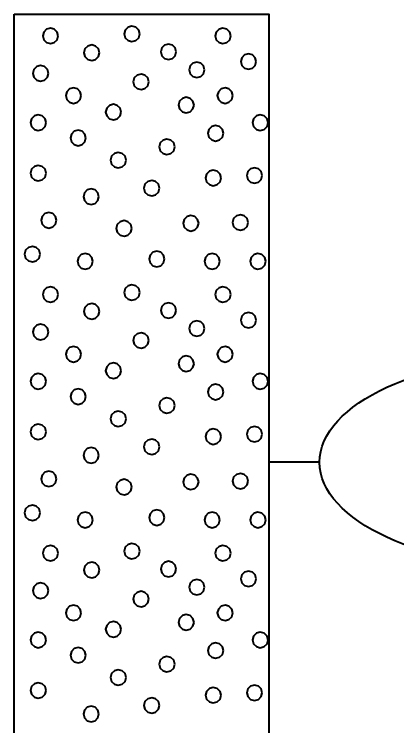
# Model space of a CAD drawing. Extents: x -582 to 653, y -817 to -3.
# Drawn here: x -541.67 to -537.91, y -187.3 to -180.31 of the extents above; entities that cross this region are included whole.
import ezdxf

# ---------------------------------------------------------------- set-up
doc = ezdxf.new("R2010")
doc.units = 0
doc.header["$LTSCALE"] = 0.4
doc.layers.add('27', color=7, linetype='Continuous', lineweight=40)

msp = doc.modelspace()

# ---------------------------------------------------------------- linework, layer by layer
at = {"layer": '27'}
msp.add_line((-538.6718, -184.708), (-539.1718, -184.708), dxfattribs=at)
for points in [[(-541.6718, -180.308), (-539.1718, -180.308), (-539.1718, -206.808), (-541.6718, -206.808)], [(-541.2399, -180.5207), (-541.2502, -180.4826), (-541.278, -180.4547), (-541.3161, -180.4445), (-541.3542, -180.4547), (-541.3821, -180.4826), (-541.3923, -180.5207), (-541.3821, -180.5588), (-541.3542, -180.5867), (-541.3161, -180.5969), (-541.278, -180.5867), (-541.2502, -180.5588)], [(-540.439, -180.5011), (-540.4492, -180.463), (-540.4771, -180.4351), (-540.5152, -180.4249), (-540.5533, -180.4351), (-540.5812, -180.463), (-540.5914, -180.5011), (-540.5812, -180.5392), (-540.5533, -180.5671), (-540.5152, -180.5773), (-540.4771, -180.5671), (-540.4492, -180.5392)], [(-539.5453, -180.5207), (-539.5555, -180.4826), (-539.5834, -180.4548), (-539.6215, -180.4445), (-539.6596, -180.4548), (-539.6875, -180.4826), (-539.6977, -180.5207), (-539.6875, -180.5588), (-539.6596, -180.5867), (-539.6215, -180.5969), (-539.5834, -180.5867), (-539.5555, -180.5588)], [(-540.835, -180.686), (-540.8452, -180.6479), (-540.8731, -180.62), (-540.9112, -180.6098), (-540.9493, -180.62), (-540.9772, -180.6479), (-540.9874, -180.686), (-540.9772, -180.7241), (-540.9493, -180.7519), (-540.9112, -180.7622), (-540.8731, -180.7519), (-540.8452, -180.7241)], [(-540.0799, -180.677), (-540.0901, -180.6389), (-540.118, -180.611), (-540.1561, -180.6008), (-540.1942, -180.611), (-540.2221, -180.6389), (-540.2323, -180.677), (-540.2221, -180.7151), (-540.1942, -180.743), (-540.1561, -180.7532), (-540.118, -180.743), (-540.0901, -180.7151)], [(-539.2945, -180.7728), (-539.3047, -180.7347), (-539.3326, -180.7069), (-539.3707, -180.6966), (-539.4088, -180.7069), (-539.4366, -180.7347), (-539.4469, -180.7728), (-539.4366, -180.8109), (-539.4088, -180.8388), (-539.3707, -180.849), (-539.3326, -180.8388), (-539.3047, -180.8109)], [(-541.3361, -180.8885), (-541.3463, -180.8504), (-541.3742, -180.8225), (-541.4123, -180.8123), (-541.4504, -180.8225), (-541.4783, -180.8504), (-541.4885, -180.8885), (-541.4783, -180.9266), (-541.4504, -180.9545), (-541.4123, -180.9647), (-541.3742, -180.9545), (-541.3463, -180.9266)], [(-539.8017, -180.8542), (-539.8119, -180.8161), (-539.8398, -180.7882), (-539.8779, -180.778), (-539.916, -180.7882), (-539.9439, -180.8161), (-539.9541, -180.8542), (-539.9439, -180.8923), (-539.916, -180.9202), (-539.8779, -180.9304), (-539.8398, -180.9202), (-539.8119, -180.8923)], [(-540.35, -180.9717), (-540.3602, -180.9336), (-540.3881, -180.9057), (-540.4262, -180.8955), (-540.4643, -180.9057), (-540.4922, -180.9336), (-540.5024, -180.9717), (-540.4922, -181.0098), (-540.4643, -181.0377), (-540.4262, -181.0479), (-540.3881, -181.0377), (-540.3602, -181.0098)], [(-541.0132, -181.1072), (-541.0234, -181.0691), (-541.0513, -181.0412), (-541.0894, -181.031), (-541.1275, -181.0412), (-541.1554, -181.0691), (-541.1656, -181.1072), (-541.1554, -181.1453), (-541.1275, -181.1732), (-541.0894, -181.1834), (-541.0513, -181.1732), (-541.0234, -181.1453)], [(-539.5246, -181.1072), (-539.5348, -181.0691), (-539.5627, -181.0412), (-539.6008, -181.031), (-539.6389, -181.0412), (-539.6667, -181.0691), (-539.677, -181.1072), (-539.6667, -181.1453), (-539.6389, -181.1732), (-539.6008, -181.1834), (-539.5627, -181.1732), (-539.5348, -181.1453)], [(-539.9059, -181.2), (-539.9161, -181.1619), (-539.944, -181.134), (-539.9821, -181.1238), (-540.0202, -181.134), (-540.0481, -181.1619), (-540.0583, -181.2), (-540.0481, -181.2381), (-540.0202, -181.266), (-539.9821, -181.2762), (-539.944, -181.266), (-539.9161, -181.2381)], [(-540.6217, -181.2686), (-540.6319, -181.2305), (-540.6598, -181.2027), (-540.6979, -181.1924), (-540.736, -181.2027), (-540.7638, -181.2305), (-540.7741, -181.2686), (-540.7638, -181.3067), (-540.736, -181.3346), (-540.6979, -181.3448), (-540.6598, -181.3346), (-540.6319, -181.3067)], [(-541.359, -181.3729), (-541.3692, -181.3348), (-541.3971, -181.3069), (-541.4352, -181.2967), (-541.4733, -181.3069), (-541.5012, -181.3348), (-541.5114, -181.3729), (-541.5012, -181.411), (-541.4733, -181.4389), (-541.4352, -181.4491), (-541.3971, -181.4389), (-541.3692, -181.411)], [(-539.1788, -181.3729), (-539.189, -181.3348), (-539.2169, -181.3069), (-539.255, -181.2967), (-539.2931, -181.3069), (-539.321, -181.3348), (-539.3312, -181.3729), (-539.321, -181.411), (-539.2931, -181.4389), (-539.255, -181.4491), (-539.2169, -181.4389), (-539.189, -181.411)], [(-539.6174, -181.4771), (-539.6276, -181.439), (-539.6555, -181.4111), (-539.6936, -181.4009), (-539.7317, -181.4111), (-539.7595, -181.439), (-539.7698, -181.4771), (-539.7595, -181.5152), (-539.7317, -181.5431), (-539.6936, -181.5533), (-539.6555, -181.5431), (-539.6276, -181.5152)], [(-540.9674, -181.5229), (-540.9777, -181.4848), (-541.0055, -181.4569), (-541.0436, -181.4467), (-541.0817, -181.4569), (-541.1096, -181.4848), (-541.1198, -181.5229), (-541.1096, -181.561), (-541.0817, -181.5889), (-541.0436, -181.5991), (-541.0055, -181.5889), (-540.9777, -181.561)], [(-540.0954, -181.6106), (-540.1056, -181.5725), (-540.1335, -181.5446), (-540.1716, -181.5344), (-540.2097, -181.5446), (-540.2375, -181.5725), (-540.2478, -181.6106), (-540.2375, -181.6487), (-540.2097, -181.6766), (-540.1716, -181.6868), (-540.1335, -181.6766), (-540.1056, -181.6487)], [(-540.5734, -181.7416), (-540.5836, -181.7035), (-540.6115, -181.6756), (-540.6496, -181.6654), (-540.6877, -181.6756), (-540.7155, -181.7035), (-540.7258, -181.7416), (-540.7155, -181.7797), (-540.6877, -181.8075), (-540.6496, -181.8178), (-540.6115, -181.8075), (-540.5836, -181.7797)], [(-541.359, -181.8687), (-541.3692, -181.8306), (-541.3971, -181.8027), (-541.4352, -181.7925), (-541.4733, -181.8027), (-541.5012, -181.8306), (-541.5114, -181.8687), (-541.5012, -181.9068), (-541.4733, -181.9347), (-541.4352, -181.9449), (-541.3971, -181.9347), (-541.3692, -181.9068)], [(-539.236, -181.8916), (-539.2462, -181.8535), (-539.2741, -181.8256), (-539.3122, -181.8154), (-539.3503, -181.8256), (-539.3782, -181.8535), (-539.3884, -181.8916), (-539.3782, -181.9297), (-539.3503, -181.9576), (-539.3122, -181.9678), (-539.2741, -181.9576), (-539.2462, -181.9297)], [(-539.6402, -181.9157), (-539.6504, -181.8776), (-539.6783, -181.8497), (-539.7164, -181.8395), (-539.7545, -181.8497), (-539.7824, -181.8776), (-539.7926, -181.9157), (-539.7824, -181.9538), (-539.7545, -181.9817), (-539.7164, -181.9919), (-539.6783, -181.9817), (-539.6504, -181.9538)], [(-540.2454, -182.0161), (-540.2556, -181.978), (-540.2835, -181.9502), (-540.3216, -181.9399), (-540.3597, -181.9502), (-540.3876, -181.978), (-540.3978, -182.0161), (-540.3876, -182.0542), (-540.3597, -182.0821), (-540.3216, -182.0923), (-540.2835, -182.0821), (-540.2556, -182.0542)], [(-540.8403, -182.1001), (-540.8505, -182.062), (-540.8784, -182.0341), (-540.9165, -182.0239), (-540.9546, -182.0341), (-540.9825, -182.062), (-540.9927, -182.1001), (-540.9825, -182.1382), (-540.9546, -182.166), (-540.9165, -182.1763), (-540.8784, -182.166), (-540.8505, -182.1382)], [(-541.256, -182.3314), (-541.2662, -182.2933), (-541.2941, -182.2654), (-541.3322, -182.2552), (-541.3703, -182.2654), (-541.3982, -182.2933), (-541.4084, -182.3314), (-541.3982, -182.3695), (-541.3703, -182.3974), (-541.3322, -182.4076), (-541.2941, -182.3974), (-541.2662, -182.3695)], [(-539.8602, -182.3607), (-539.8704, -182.3226), (-539.8983, -182.2947), (-539.9364, -182.2845), (-539.9745, -182.2947), (-540.0024, -182.3226), (-540.0126, -182.3607), (-540.0024, -182.3988), (-539.9745, -182.4267), (-539.9364, -182.4369), (-539.8983, -182.4267), (-539.8704, -182.3988)], [(-539.3745, -182.353), (-539.3848, -182.3149), (-539.4126, -182.287), (-539.4507, -182.2768), (-539.4888, -182.287), (-539.5167, -182.3149), (-539.5269, -182.353), (-539.5167, -182.3911), (-539.4888, -182.419), (-539.4507, -182.4292), (-539.4126, -182.419), (-539.3848, -182.3911)], [(-540.5174, -182.4115), (-540.5276, -182.3734), (-540.5555, -182.3455), (-540.5936, -182.3353), (-540.6317, -182.3455), (-540.6596, -182.3734), (-540.6698, -182.4115), (-540.6596, -182.4496), (-540.6317, -182.4775), (-540.5936, -182.4877), (-540.5555, -182.4775), (-540.5276, -182.4496)], [(-541.4175, -182.6645), (-541.4277, -182.6264), (-541.4556, -182.5985), (-541.4937, -182.5883), (-541.5318, -182.5985), (-541.5597, -182.6264), (-541.5699, -182.6645), (-541.5597, -182.7026), (-541.5318, -182.7305), (-541.4937, -182.7407), (-541.4556, -182.7305), (-541.4277, -182.7026)], [(-540.8988, -182.7344), (-540.909, -182.6963), (-540.9369, -182.6684), (-540.975, -182.6582), (-541.0131, -182.6684), (-541.041, -182.6963), (-541.0512, -182.7344), (-541.041, -182.7725), (-541.0131, -182.8004), (-540.975, -182.8106), (-540.9369, -182.8004), (-540.909, -182.7725)], [(-540.1945, -182.7115), (-540.2047, -182.6734), (-540.2326, -182.6455), (-540.2707, -182.6353), (-540.3088, -182.6455), (-540.3367, -182.6734), (-540.3469, -182.7115), (-540.3367, -182.7496), (-540.3088, -182.7775), (-540.2707, -182.7877), (-540.2326, -182.7775), (-540.2047, -182.7496)], [(-539.6517, -182.7344), (-539.6619, -182.6963), (-539.6898, -182.6684), (-539.7279, -182.6582), (-539.766, -182.6684), (-539.7939, -182.6963), (-539.8041, -182.7344), (-539.7939, -182.7725), (-539.766, -182.8004), (-539.7279, -182.8106), (-539.6898, -182.8004), (-539.6619, -182.7725)], [(-539.2016, -182.7344), (-539.2119, -182.6963), (-539.2397, -182.6684), (-539.2778, -182.6582), (-539.3159, -182.6684), (-539.3438, -182.6963), (-539.354, -182.7344), (-539.3438, -182.7725), (-539.3159, -182.8004), (-539.2778, -182.8106), (-539.2397, -182.8004), (-539.2119, -182.7725)], [(-541.2399, -183.0607), (-541.2502, -183.0226), (-541.278, -182.9947), (-541.3161, -182.9845), (-541.3542, -182.9947), (-541.3821, -183.0226), (-541.3923, -183.0607), (-541.3821, -183.0988), (-541.3542, -183.1267), (-541.3161, -183.1369), (-541.278, -183.1267), (-541.2502, -183.0988)], [(-540.439, -183.0411), (-540.4492, -183.003), (-540.4771, -182.9751), (-540.5152, -182.9649), (-540.5533, -182.9751), (-540.5812, -183.003), (-540.5914, -183.0411), (-540.5812, -183.0792), (-540.5533, -183.1071), (-540.5152, -183.1173), (-540.4771, -183.1071), (-540.4492, -183.0792)], [(-539.5453, -183.0607), (-539.5555, -183.0226), (-539.5834, -182.9948), (-539.6215, -182.9845), (-539.6596, -182.9948), (-539.6875, -183.0226), (-539.6977, -183.0607), (-539.6875, -183.0988), (-539.6596, -183.1267), (-539.6215, -183.1369), (-539.5834, -183.1267), (-539.5555, -183.0988)], [(-540.0799, -183.217), (-540.0901, -183.1789), (-540.118, -183.151), (-540.1561, -183.1408), (-540.1942, -183.151), (-540.2221, -183.1789), (-540.2323, -183.217), (-540.2221, -183.2551), (-540.1942, -183.283), (-540.1561, -183.2932), (-540.118, -183.283), (-540.0901, -183.2551)], [(-540.835, -183.226), (-540.8452, -183.1879), (-540.8731, -183.16), (-540.9112, -183.1498), (-540.9493, -183.16), (-540.9772, -183.1879), (-540.9874, -183.226), (-540.9772, -183.2641), (-540.9493, -183.2919), (-540.9112, -183.3022), (-540.8731, -183.2919), (-540.8452, -183.2641)], [(-539.2945, -183.3128), (-539.3047, -183.2747), (-539.3326, -183.2469), (-539.3707, -183.2366), (-539.4088, -183.2469), (-539.4366, -183.2747), (-539.4469, -183.3128), (-539.4366, -183.3509), (-539.4088, -183.3788), (-539.3707, -183.389), (-539.3326, -183.3788), (-539.3047, -183.3509)], [(-541.3361, -183.4285), (-541.3463, -183.3904), (-541.3742, -183.3625), (-541.4123, -183.3523), (-541.4504, -183.3625), (-541.4783, -183.3904), (-541.4885, -183.4285), (-541.4783, -183.4666), (-541.4504, -183.4945), (-541.4123, -183.5047), (-541.3742, -183.4945), (-541.3463, -183.4666)], [(-539.8017, -183.3942), (-539.8119, -183.3561), (-539.8398, -183.3282), (-539.8779, -183.318), (-539.916, -183.3282), (-539.9439, -183.3561), (-539.9541, -183.3942), (-539.9439, -183.4323), (-539.916, -183.4602), (-539.8779, -183.4704), (-539.8398, -183.4602), (-539.8119, -183.4323)], [(-540.35, -183.5117), (-540.3602, -183.4736), (-540.3881, -183.4457), (-540.4262, -183.4355), (-540.4643, -183.4457), (-540.4922, -183.4736), (-540.5024, -183.5117), (-540.4922, -183.5498), (-540.4643, -183.5777), (-540.4262, -183.5879), (-540.3881, -183.5777), (-540.3602, -183.5498)], [(-541.0132, -183.6472), (-541.0234, -183.6091), (-541.0513, -183.5812), (-541.0894, -183.571), (-541.1275, -183.5812), (-541.1554, -183.6091), (-541.1656, -183.6472), (-541.1554, -183.6853), (-541.1275, -183.7132), (-541.0894, -183.7234), (-541.0513, -183.7132), (-541.0234, -183.6853)], [(-539.5246, -183.6472), (-539.5348, -183.6091), (-539.5627, -183.5812), (-539.6008, -183.571), (-539.6389, -183.5812), (-539.6667, -183.6091), (-539.677, -183.6472), (-539.6667, -183.6853), (-539.6389, -183.7132), (-539.6008, -183.7234), (-539.5627, -183.7132), (-539.5348, -183.6853)], [(-539.9059, -183.74), (-539.9161, -183.7019), (-539.944, -183.674), (-539.9821, -183.6638), (-540.0202, -183.674), (-540.0481, -183.7019), (-540.0583, -183.74), (-540.0481, -183.7781), (-540.0202, -183.806), (-539.9821, -183.8162), (-539.944, -183.806), (-539.9161, -183.7781)], [(-540.6217, -183.8086), (-540.6319, -183.7705), (-540.6598, -183.7427), (-540.6979, -183.7324), (-540.736, -183.7427), (-540.7638, -183.7705), (-540.7741, -183.8086), (-540.7638, -183.8467), (-540.736, -183.8746), (-540.6979, -183.8848), (-540.6598, -183.8746), (-540.6319, -183.8467)], [(-541.359, -183.9129), (-541.3692, -183.8748), (-541.3971, -183.8469), (-541.4352, -183.8367), (-541.4733, -183.8469), (-541.5012, -183.8748), (-541.5114, -183.9129), (-541.5012, -183.951), (-541.4733, -183.9789), (-541.4352, -183.9891), (-541.3971, -183.9789), (-541.3692, -183.951)], [(-539.1788, -183.9129), (-539.189, -183.8748), (-539.2169, -183.8469), (-539.255, -183.8367), (-539.2931, -183.8469), (-539.321, -183.8748), (-539.3312, -183.9129), (-539.321, -183.951), (-539.2931, -183.9789), (-539.255, -183.9891), (-539.2169, -183.9789), (-539.189, -183.951)], [(-540.9674, -184.0629), (-540.9777, -184.0248), (-541.0055, -183.9969), (-541.0436, -183.9867), (-541.0817, -183.9969), (-541.1096, -184.0248), (-541.1198, -184.0629), (-541.1096, -184.101), (-541.0817, -184.1289), (-541.0436, -184.1391), (-541.0055, -184.1289), (-540.9777, -184.101)], [(-539.6174, -184.0171), (-539.6276, -183.979), (-539.6555, -183.9511), (-539.6936, -183.9409), (-539.7317, -183.9511), (-539.7595, -183.979), (-539.7698, -184.0171), (-539.7595, -184.0552), (-539.7317, -184.0831), (-539.6936, -184.0933), (-539.6555, -184.0831), (-539.6276, -184.0552)], [(-540.0954, -184.1506), (-540.1056, -184.1125), (-540.1335, -184.0846), (-540.1716, -184.0744), (-540.2097, -184.0846), (-540.2375, -184.1125), (-540.2478, -184.1506), (-540.2375, -184.1887), (-540.2097, -184.2166), (-540.1716, -184.2268), (-540.1335, -184.2166), (-540.1056, -184.1887)], [(-540.5734, -184.2816), (-540.5836, -184.2435), (-540.6115, -184.2156), (-540.6496, -184.2054), (-540.6877, -184.2156), (-540.7155, -184.2435), (-540.7258, -184.2816), (-540.7155, -184.3197), (-540.6877, -184.3475), (-540.6496, -184.3578), (-540.6115, -184.3475), (-540.5836, -184.3197)], [(-541.359, -184.4087), (-541.3692, -184.3706), (-541.3971, -184.3427), (-541.4352, -184.3325), (-541.4733, -184.3427), (-541.5012, -184.3706), (-541.5114, -184.4087), (-541.5012, -184.4468), (-541.4733, -184.4747), (-541.4352, -184.4849), (-541.3971, -184.4747), (-541.3692, -184.4468)], [(-539.6402, -184.4557), (-539.6504, -184.4176), (-539.6783, -184.3897), (-539.7164, -184.3795), (-539.7545, -184.3897), (-539.7824, -184.4176), (-539.7926, -184.4557), (-539.7824, -184.4938), (-539.7545, -184.5217), (-539.7164, -184.5319), (-539.6783, -184.5217), (-539.6504, -184.4938)], [(-539.236, -184.4316), (-539.2462, -184.3935), (-539.2741, -184.3656), (-539.3122, -184.3554), (-539.3503, -184.3656), (-539.3782, -184.3935), (-539.3884, -184.4316), (-539.3782, -184.4697), (-539.3503, -184.4976), (-539.3122, -184.5078), (-539.2741, -184.4976), (-539.2462, -184.4697)], [(-540.2454, -184.5561), (-540.2556, -184.518), (-540.2835, -184.4902), (-540.3216, -184.4799), (-540.3597, -184.4902), (-540.3876, -184.518), (-540.3978, -184.5561), (-540.3876, -184.5942), (-540.3597, -184.6221), (-540.3216, -184.6323), (-540.2835, -184.6221), (-540.2556, -184.5942)], [(-540.8403, -184.6401), (-540.8505, -184.602), (-540.8784, -184.5741), (-540.9165, -184.5639), (-540.9546, -184.5741), (-540.9825, -184.602), (-540.9927, -184.6401), (-540.9825, -184.6782), (-540.9546, -184.706), (-540.9165, -184.7163), (-540.8784, -184.706), (-540.8505, -184.6782)], [(-541.256, -184.8714), (-541.2662, -184.8333), (-541.2941, -184.8054), (-541.3322, -184.7952), (-541.3703, -184.8054), (-541.3982, -184.8333), (-541.4084, -184.8714), (-541.3982, -184.9095), (-541.3703, -184.9374), (-541.3322, -184.9476), (-541.2941, -184.9374), (-541.2662, -184.9095)], [(-539.8602, -184.9007), (-539.8704, -184.8626), (-539.8983, -184.8347), (-539.9364, -184.8245), (-539.9745, -184.8347), (-540.0024, -184.8626), (-540.0126, -184.9007), (-540.0024, -184.9388), (-539.9745, -184.9667), (-539.9364, -184.9769), (-539.8983, -184.9667), (-539.8704, -184.9388)], [(-539.3745, -184.893), (-539.3848, -184.8549), (-539.4126, -184.827), (-539.4507, -184.8168), (-539.4888, -184.827), (-539.5167, -184.8549), (-539.5269, -184.893), (-539.5167, -184.9311), (-539.4888, -184.959), (-539.4507, -184.9692), (-539.4126, -184.959), (-539.3848, -184.9311)], [(-540.5174, -184.9515), (-540.5276, -184.9134), (-540.5555, -184.8855), (-540.5936, -184.8753), (-540.6317, -184.8855), (-540.6596, -184.9134), (-540.6698, -184.9515), (-540.6596, -184.9896), (-540.6317, -185.0175), (-540.5936, -185.0277), (-540.5555, -185.0175), (-540.5276, -184.9896)], [(-541.4175, -185.2045), (-541.4277, -185.1664), (-541.4556, -185.1385), (-541.4937, -185.1283), (-541.5318, -185.1385), (-541.5597, -185.1664), (-541.5699, -185.2045), (-541.5597, -185.2426), (-541.5318, -185.2705), (-541.4937, -185.2807), (-541.4556, -185.2705), (-541.4277, -185.2426)], [(-540.1945, -185.2515), (-540.2047, -185.2134), (-540.2326, -185.1855), (-540.2707, -185.1753), (-540.3088, -185.1855), (-540.3367, -185.2134), (-540.3469, -185.2515), (-540.3367, -185.2896), (-540.3088, -185.3175), (-540.2707, -185.3277), (-540.2326, -185.3175), (-540.2047, -185.2896)], [(-540.8988, -185.2744), (-540.909, -185.2363), (-540.9369, -185.2084), (-540.975, -185.1982), (-541.0131, -185.2084), (-541.041, -185.2363), (-541.0512, -185.2744), (-541.041, -185.3125), (-541.0131, -185.3404), (-540.975, -185.3506), (-540.9369, -185.3404), (-540.909, -185.3125)], [(-539.6517, -185.2744), (-539.6619, -185.2363), (-539.6898, -185.2084), (-539.7279, -185.1982), (-539.766, -185.2084), (-539.7939, -185.2363), (-539.8041, -185.2744), (-539.7939, -185.3125), (-539.766, -185.3404), (-539.7279, -185.3506), (-539.6898, -185.3404), (-539.6619, -185.3125)], [(-539.2016, -185.2744), (-539.2119, -185.2363), (-539.2397, -185.2084), (-539.2778, -185.1982), (-539.3159, -185.2084), (-539.3438, -185.2363), (-539.354, -185.2744), (-539.3438, -185.3125), (-539.3159, -185.3404), (-539.2778, -185.3506), (-539.2397, -185.3404), (-539.2119, -185.3125)], [(-541.2399, -185.6007), (-541.2502, -185.5626), (-541.278, -185.5347), (-541.3161, -185.5245), (-541.3542, -185.5347), (-541.3821, -185.5626), (-541.3923, -185.6007), (-541.3821, -185.6388), (-541.3542, -185.6667), (-541.3161, -185.6769), (-541.278, -185.6667), (-541.2502, -185.6388)], [(-540.439, -185.5811), (-540.4492, -185.543), (-540.4771, -185.5151), (-540.5152, -185.5049), (-540.5533, -185.5151), (-540.5812, -185.543), (-540.5914, -185.5811), (-540.5812, -185.6192), (-540.5533, -185.6471), (-540.5152, -185.6573), (-540.4771, -185.6471), (-540.4492, -185.6192)], [(-539.5453, -185.6007), (-539.5555, -185.5626), (-539.5834, -185.5348), (-539.6215, -185.5245), (-539.6596, -185.5348), (-539.6875, -185.5626), (-539.6977, -185.6007), (-539.6875, -185.6388), (-539.6596, -185.6667), (-539.6215, -185.6769), (-539.5834, -185.6667), (-539.5555, -185.6388)], [(-540.835, -185.766), (-540.8452, -185.7279), (-540.8731, -185.7), (-540.9112, -185.6898), (-540.9493, -185.7), (-540.9772, -185.7279), (-540.9874, -185.766), (-540.9772, -185.8041), (-540.9493, -185.8319), (-540.9112, -185.8422), (-540.8731, -185.8319), (-540.8452, -185.8041)], [(-540.0799, -185.757), (-540.0901, -185.7189), (-540.118, -185.691), (-540.1561, -185.6808), (-540.1942, -185.691), (-540.2221, -185.7189), (-540.2323, -185.757), (-540.2221, -185.7951), (-540.1942, -185.823), (-540.1561, -185.8332), (-540.118, -185.823), (-540.0901, -185.7951)], [(-539.2945, -185.8528), (-539.3047, -185.8147), (-539.3326, -185.7869), (-539.3707, -185.7766), (-539.4088, -185.7869), (-539.4366, -185.8147), (-539.4469, -185.8528), (-539.4366, -185.8909), (-539.4088, -185.9188), (-539.3707, -185.929), (-539.3326, -185.9188), (-539.3047, -185.8909)], [(-539.8017, -185.9342), (-539.8119, -185.8961), (-539.8398, -185.8682), (-539.8779, -185.858), (-539.916, -185.8682), (-539.9439, -185.8961), (-539.9541, -185.9342), (-539.9439, -185.9723), (-539.916, -186.0002), (-539.8779, -186.0104), (-539.8398, -186.0002), (-539.8119, -185.9723)], [(-541.3361, -185.9685), (-541.3463, -185.9304), (-541.3742, -185.9025), (-541.4123, -185.8923), (-541.4504, -185.9025), (-541.4783, -185.9304), (-541.4885, -185.9685), (-541.4783, -186.0066), (-541.4504, -186.0345), (-541.4123, -186.0447), (-541.3742, -186.0345), (-541.3463, -186.0066)], [(-540.35, -186.0517), (-540.3602, -186.0136), (-540.3881, -185.9857), (-540.4262, -185.9755), (-540.4643, -185.9857), (-540.4922, -186.0136), (-540.5024, -186.0517), (-540.4922, -186.0898), (-540.4643, -186.1177), (-540.4262, -186.1279), (-540.3881, -186.1177), (-540.3602, -186.0898)], [(-541.0132, -186.1872), (-541.0234, -186.1491), (-541.0513, -186.1212), (-541.0894, -186.111), (-541.1275, -186.1212), (-541.1554, -186.1491), (-541.1656, -186.1872), (-541.1554, -186.2253), (-541.1275, -186.2532), (-541.0894, -186.2634), (-541.0513, -186.2532), (-541.0234, -186.2253)], [(-539.5246, -186.1872), (-539.5348, -186.1491), (-539.5627, -186.1212), (-539.6008, -186.111), (-539.6389, -186.1212), (-539.6667, -186.1491), (-539.677, -186.1872), (-539.6667, -186.2253), (-539.6389, -186.2532), (-539.6008, -186.2634), (-539.5627, -186.2532), (-539.5348, -186.2253)], [(-539.9059, -186.28), (-539.9161, -186.2419), (-539.944, -186.214), (-539.9821, -186.2038), (-540.0202, -186.214), (-540.0481, -186.2419), (-540.0583, -186.28), (-540.0481, -186.3181), (-540.0202, -186.346), (-539.9821, -186.3562), (-539.944, -186.346), (-539.9161, -186.3181)], [(-540.6217, -186.3486), (-540.6319, -186.3105), (-540.6598, -186.2827), (-540.6979, -186.2724), (-540.736, -186.2827), (-540.7638, -186.3105), (-540.7741, -186.3486), (-540.7638, -186.3867), (-540.736, -186.4146), (-540.6979, -186.4248), (-540.6598, -186.4146), (-540.6319, -186.3867)], [(-541.359, -186.4529), (-541.3692, -186.4148), (-541.3971, -186.3869), (-541.4352, -186.3767), (-541.4733, -186.3869), (-541.5012, -186.4148), (-541.5114, -186.4529), (-541.5012, -186.491), (-541.4733, -186.5189), (-541.4352, -186.5291), (-541.3971, -186.5189), (-541.3692, -186.491)], [(-539.1788, -186.4529), (-539.189, -186.4148), (-539.2169, -186.3869), (-539.255, -186.3767), (-539.2931, -186.3869), (-539.321, -186.4148), (-539.3312, -186.4529), (-539.321, -186.491), (-539.2931, -186.5189), (-539.255, -186.5291), (-539.2169, -186.5189), (-539.189, -186.491)], [(-539.6174, -186.5571), (-539.6276, -186.519), (-539.6555, -186.4911), (-539.6936, -186.4809), (-539.7317, -186.4911), (-539.7595, -186.519), (-539.7698, -186.5571), (-539.7595, -186.5952), (-539.7317, -186.6231), (-539.6936, -186.6333), (-539.6555, -186.6231), (-539.6276, -186.5952)], [(-540.9674, -186.6029), (-540.9777, -186.5648), (-541.0055, -186.5369), (-541.0436, -186.5267), (-541.0817, -186.5369), (-541.1096, -186.5648), (-541.1198, -186.6029), (-541.1096, -186.641), (-541.0817, -186.6689), (-541.0436, -186.6791), (-541.0055, -186.6689), (-540.9777, -186.641)], [(-540.0954, -186.6906), (-540.1056, -186.6525), (-540.1335, -186.6246), (-540.1716, -186.6144), (-540.2097, -186.6246), (-540.2375, -186.6525), (-540.2478, -186.6906), (-540.2375, -186.7287), (-540.2097, -186.7566), (-540.1716, -186.7668), (-540.1335, -186.7566), (-540.1056, -186.7287)], [(-540.5734, -186.8216), (-540.5836, -186.7835), (-540.6115, -186.7556), (-540.6496, -186.7454), (-540.6877, -186.7556), (-540.7155, -186.7835), (-540.7258, -186.8216), (-540.7155, -186.8597), (-540.6877, -186.8875), (-540.6496, -186.8978), (-540.6115, -186.8875), (-540.5836, -186.8597)], [(-541.359, -186.9487), (-541.3692, -186.9106), (-541.3971, -186.8827), (-541.4352, -186.8725), (-541.4733, -186.8827), (-541.5012, -186.9106), (-541.5114, -186.9487), (-541.5012, -186.9868), (-541.4733, -187.0147), (-541.4352, -187.0249), (-541.3971, -187.0147), (-541.3692, -186.9868)], [(-539.6402, -186.9957), (-539.6504, -186.9576), (-539.6783, -186.9297), (-539.7164, -186.9195), (-539.7545, -186.9297), (-539.7824, -186.9576), (-539.7926, -186.9957), (-539.7824, -187.0338), (-539.7545, -187.0617), (-539.7164, -187.0719), (-539.6783, -187.0617), (-539.6504, -187.0338)], [(-539.236, -186.9716), (-539.2462, -186.9335), (-539.2741, -186.9056), (-539.3122, -186.8954), (-539.3503, -186.9056), (-539.3782, -186.9335), (-539.3884, -186.9716), (-539.3782, -187.0097), (-539.3503, -187.0376), (-539.3122, -187.0478), (-539.2741, -187.0376), (-539.2462, -187.0097)], [(-540.2454, -187.0961), (-540.2556, -187.058), (-540.2835, -187.0302), (-540.3216, -187.0199), (-540.3597, -187.0302), (-540.3876, -187.058), (-540.3978, -187.0961), (-540.3876, -187.1342), (-540.3597, -187.1621), (-540.3216, -187.1723), (-540.2835, -187.1621), (-540.2556, -187.1342)], [(-540.8403, -187.1801), (-540.8505, -187.142), (-540.8784, -187.1141), (-540.9165, -187.1039), (-540.9546, -187.1141), (-540.9825, -187.142), (-540.9927, -187.1801), (-540.9825, -187.2182), (-540.9546, -187.246), (-540.9165, -187.2563), (-540.8784, -187.246), (-540.8505, -187.2182)]]:
    msp.add_lwpolyline(points, close=True, dxfattribs=at)
msp.add_ellipse((-536.4145, -184.708), major_axis=(2.2574, 0), ratio=0.461538, dxfattribs=at)

doc.saveas('drawing.dxf')
